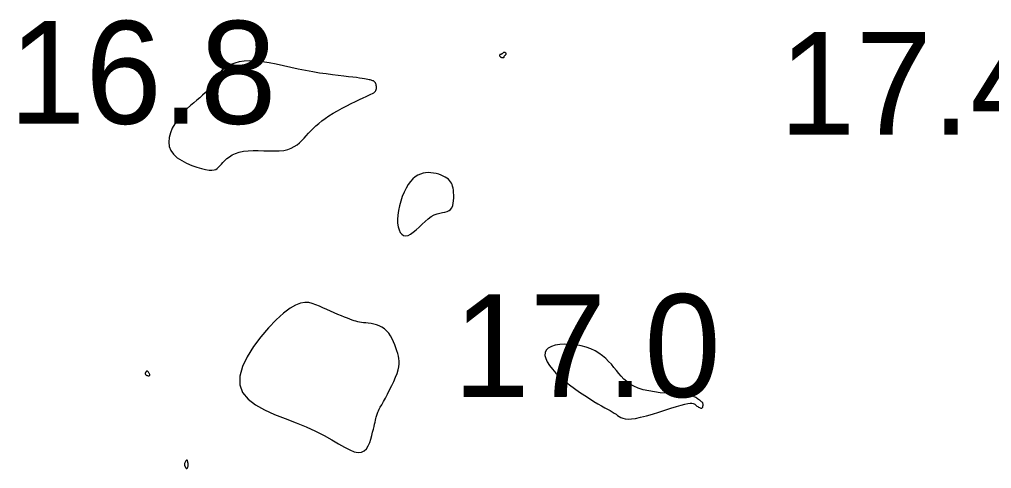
# Model space of a CAD drawing. Extents: x 3040093 to 3056816, y 408076 to 509144.
# Drawn here: x 3046468.6 to 3046515.9, y 435073.88 to 435095.72 of the extents above; entities that cross this region are included whole.
import ezdxf

# ---------------------------------------------------------------- set-up
doc = ezdxf.new("R2010")
doc.units = 0
doc.layers.add('V-CHAN-CONT-EL17', color=7, linetype='Continuous')
doc.layers.add('V-TOPO-SOUN-0610', color=7, linetype='Continuous')

msp = doc.modelspace()

# ---------------------------------------------------------------- linework, layer by layer
at = {"layer": 'V-CHAN-CONT-EL17'}
for points in [[(3046491.987, 435093.923), (3046491.997, 435093.914), (3046492.009, 435093.907), (3046492.021, 435093.9), (3046492.033, 435093.893), (3046492.045, 435093.888), (3046492.056, 435093.883), (3046492.066, 435093.88), (3046492.075, 435093.876), (3046492.082, 435093.874), (3046492.088, 435093.872), (3046492.093, 435093.87), (3046492.098, 435093.869), (3046492.102, 435093.869), (3046492.107, 435093.868), (3046492.112, 435093.868), (3046492.118, 435093.868), (3046492.125, 435093.869), (3046492.132, 435093.869), (3046492.14, 435093.87), (3046492.147, 435093.871), (3046492.154, 435093.872), (3046492.161, 435093.874), (3046492.167, 435093.876), (3046492.173, 435093.878), (3046492.177, 435093.881), (3046492.182, 435093.884), (3046492.185, 435093.887), (3046492.188, 435093.891), (3046492.19, 435093.896), (3046492.191, 435093.9), (3046492.192, 435093.906), (3046492.192, 435093.912), (3046492.192, 435093.919), (3046492.192, 435093.926), (3046492.193, 435093.933), (3046492.195, 435093.941), (3046492.199, 435093.95), (3046492.205, 435093.959), (3046492.213, 435093.968), (3046492.224, 435093.978), (3046492.237, 435093.988), (3046492.25, 435093.998), (3046492.263, 435094.009), (3046492.275, 435094.02), (3046492.285, 435094.032), (3046492.291, 435094.044), (3046492.293, 435094.056), (3046492.289, 435094.068), (3046492.281, 435094.08), (3046492.269, 435094.091), (3046492.254, 435094.101), (3046492.236, 435094.109), (3046492.218, 435094.114), (3046492.199, 435094.117), (3046492.181, 435094.116), (3046492.164, 435094.112), (3046492.148, 435094.105), (3046492.134, 435094.095), (3046492.12, 435094.084), (3046492.107, 435094.072), (3046492.094, 435094.06), (3046492.082, 435094.05), (3046492.069, 435094.041), (3046492.057, 435094.034), (3046492.044, 435094.03), (3046492.032, 435094.027), (3046492.02, 435094.024), (3046492.009, 435094.022), (3046491.999, 435094.02), (3046491.99, 435094.017), (3046491.982, 435094.012), (3046491.975, 435094.006), (3046491.971, 435093.997), (3046491.967, 435093.988), (3046491.966, 435093.977), (3046491.966, 435093.966), (3046491.968, 435093.955), (3046491.973, 435093.943), (3046491.979, 435093.933)], [(3046481.654, 435089.399), (3046481.825, 435089.46), (3046481.976, 435089.537), (3046482.11, 435089.627), (3046482.232, 435089.727), (3046482.346, 435089.836), (3046482.454, 435089.95), (3046482.56, 435090.067), (3046482.668, 435090.186), (3046482.78, 435090.305), (3046482.898, 435090.424), (3046483.026, 435090.544), (3046483.163, 435090.666), (3046483.314, 435090.788), (3046483.48, 435090.91), (3046483.663, 435091.034), (3046483.865, 435091.159), (3046484.08, 435091.282), (3046484.303, 435091.403), (3046484.527, 435091.52), (3046484.748, 435091.631), (3046484.959, 435091.733), (3046485.155, 435091.826), (3046485.328, 435091.908), (3046485.476, 435091.976), (3046485.598, 435092.034), (3046485.699, 435092.083), (3046485.779, 435092.125), (3046485.841, 435092.163), (3046485.888, 435092.199), (3046485.923, 435092.235), (3046485.948, 435092.274), (3046485.964, 435092.318), (3046485.974, 435092.364), (3046485.977, 435092.413), (3046485.975, 435092.463), (3046485.968, 435092.511), (3046485.956, 435092.557), (3046485.941, 435092.6), (3046485.923, 435092.637), (3046485.903, 435092.668), (3046485.881, 435092.693), (3046485.855, 435092.714), (3046485.826, 435092.731), (3046485.792, 435092.745), (3046485.755, 435092.758), (3046485.713, 435092.769), (3046485.666, 435092.781), (3046485.613, 435092.793), (3046485.551, 435092.807), (3046485.477, 435092.822), (3046485.389, 435092.838), (3046485.282, 435092.855), (3046485.155, 435092.874), (3046485.003, 435092.894), (3046484.824, 435092.916), (3046484.615, 435092.939), (3046484.379, 435092.966), (3046484.118, 435092.996), (3046483.834, 435093.031), (3046483.53, 435093.071), (3046483.21, 435093.119), (3046482.874, 435093.174), (3046482.527, 435093.239), (3046482.171, 435093.312), (3046481.811, 435093.39), (3046481.45, 435093.47), (3046481.094, 435093.545), (3046480.747, 435093.612), (3046480.414, 435093.665), (3046480.099, 435093.7), (3046479.807, 435093.713), (3046479.541, 435093.701), (3046479.301, 435093.664), (3046479.086, 435093.606), (3046478.893, 435093.53), (3046478.723, 435093.44), (3046478.572, 435093.338), (3046478.441, 435093.228), (3046478.327, 435093.112), (3046478.228, 435092.994), (3046478.141, 435092.874), (3046478.062, 435092.753), (3046477.987, 435092.631), (3046477.91, 435092.51), (3046477.829, 435092.389), (3046477.739, 435092.269), (3046477.636, 435092.151), (3046477.517, 435092.035), (3046477.383, 435091.918), (3046477.237, 435091.798), (3046477.084, 435091.672), (3046476.925, 435091.538), (3046476.763, 435091.392), (3046476.602, 435091.232), (3046476.444, 435091.056), (3046476.294, 435090.862), (3046476.157, 435090.652), (3046476.039, 435090.433), (3046475.947, 435090.208), (3046475.888, 435089.983), (3046475.868, 435089.761), (3046475.893, 435089.548), (3046475.971, 435089.348), (3046476.105, 435089.166), (3046476.285, 435089.001), (3046476.5, 435088.856), (3046476.737, 435088.729), (3046476.983, 435088.622), (3046477.228, 435088.535), (3046477.457, 435088.468), (3046477.66, 435088.422), (3046477.828, 435088.397), (3046477.962, 435088.391), (3046478.07, 435088.404), (3046478.157, 435088.433), (3046478.23, 435088.476), (3046478.295, 435088.533), (3046478.359, 435088.602), (3046478.427, 435088.682), (3046478.505, 435088.769), (3046478.595, 435088.862), (3046478.699, 435088.956), (3046478.82, 435089.048), (3046478.958, 435089.133), (3046479.116, 435089.208), (3046479.295, 435089.27), (3046479.498, 435089.314), (3046479.724, 435089.339), (3046479.968, 435089.347), (3046480.225, 435089.345), (3046480.487, 435089.337), (3046480.748, 435089.329), (3046481.002, 435089.326), (3046481.241, 435089.334), (3046481.46, 435089.357)], [(3046487.632, 435085.276), (3046487.763, 435085.37), (3046487.901, 435085.489), (3046488.045, 435085.624), (3046488.191, 435085.765), (3046488.341, 435085.904), (3046488.49, 435086.03), (3046488.639, 435086.135), (3046488.785, 435086.213), (3046488.927, 435086.267), (3046489.063, 435086.305), (3046489.19, 435086.332), (3046489.308, 435086.358), (3046489.413, 435086.387), (3046489.505, 435086.427), (3046489.581, 435086.485), (3046489.64, 435086.566), (3046489.683, 435086.667), (3046489.712, 435086.783), (3046489.729, 435086.909), (3046489.736, 435087.04), (3046489.735, 435087.172), (3046489.727, 435087.299), (3046489.715, 435087.417), (3046489.699, 435087.522), (3046489.68, 435087.614), (3046489.655, 435087.695), (3046489.623, 435087.768), (3046489.583, 435087.833), (3046489.534, 435087.892), (3046489.475, 435087.948), (3046489.403, 435088.001), (3046489.319, 435088.054), (3046489.222, 435088.104), (3046489.116, 435088.151), (3046489.002, 435088.193), (3046488.881, 435088.227), (3046488.756, 435088.254), (3046488.627, 435088.27), (3046488.497, 435088.275), (3046488.367, 435088.266), (3046488.239, 435088.243), (3046488.111, 435088.203), (3046487.986, 435088.144), (3046487.864, 435088.066), (3046487.745, 435087.965), (3046487.631, 435087.841), (3046487.521, 435087.692), (3046487.417, 435087.517), (3046487.32, 435087.32), (3046487.232, 435087.108), (3046487.155, 435086.885), (3046487.091, 435086.657), (3046487.043, 435086.43), (3046487.01, 435086.209), (3046486.997, 435086), (3046487.003, 435085.808), (3046487.028, 435085.636), (3046487.072, 435085.487), (3046487.132, 435085.366), (3046487.207, 435085.275), (3046487.295, 435085.218), (3046487.397, 435085.197), (3046487.51, 435085.216)], [(3046479.464, 435077.579), (3046479.727, 435077.26), (3046480.091, 435076.982), (3046480.53, 435076.736), (3046481.021, 435076.515), (3046481.539, 435076.308), (3046482.06, 435076.108), (3046482.558, 435075.905), (3046483.015, 435075.695), (3046483.427, 435075.482), (3046483.797, 435075.276), (3046484.127, 435075.085), (3046484.418, 435074.919), (3046484.673, 435074.786), (3046484.894, 435074.695), (3046485.083, 435074.655), (3046485.242, 435074.672), (3046485.375, 435074.739), (3046485.484, 435074.846), (3046485.573, 435074.984), (3046485.644, 435075.143), (3046485.702, 435075.313), (3046485.749, 435075.485), (3046485.789, 435075.649), (3046485.825, 435075.796), (3046485.857, 435075.927), (3046485.885, 435076.042), (3046485.91, 435076.143), (3046485.931, 435076.231), (3046485.95, 435076.307), (3046485.967, 435076.372), (3046485.981, 435076.428), (3046485.993, 435076.477), (3046486.006, 435076.522), (3046486.022, 435076.568), (3046486.043, 435076.62), (3046486.072, 435076.683), (3046486.11, 435076.762), (3046486.162, 435076.86), (3046486.228, 435076.984), (3046486.311, 435077.135), (3046486.407, 435077.31), (3046486.51, 435077.502), (3046486.617, 435077.705), (3046486.722, 435077.913), (3046486.821, 435078.12), (3046486.908, 435078.32), (3046486.98, 435078.506), (3046487.032, 435078.675), (3046487.065, 435078.828), (3046487.081, 435078.968), (3046487.082, 435079.099), (3046487.069, 435079.226), (3046487.045, 435079.351), (3046487.012, 435079.478), (3046486.97, 435079.61), (3046486.922, 435079.75), (3046486.868, 435079.896), (3046486.806, 435080.044), (3046486.736, 435080.19), (3046486.657, 435080.33), (3046486.569, 435080.46), (3046486.471, 435080.578), (3046486.361, 435080.678), (3046486.241, 435080.759), (3046486.113, 435080.822), (3046485.979, 435080.87), (3046485.844, 435080.905), (3046485.709, 435080.931), (3046485.578, 435080.949), (3046485.454, 435080.963), (3046485.34, 435080.975), (3046485.239, 435080.988), (3046485.147, 435081.003), (3046485.06, 435081.021), (3046484.974, 435081.043), (3046484.885, 435081.07), (3046484.789, 435081.103), (3046484.683, 435081.142), (3046484.561, 435081.189), (3046484.421, 435081.245), (3046484.266, 435081.308), (3046484.098, 435081.377), (3046483.921, 435081.452), (3046483.739, 435081.529), (3046483.555, 435081.609), (3046483.373, 435081.69), (3046483.195, 435081.771), (3046483.023, 435081.849), (3046482.853, 435081.914), (3046482.677, 435081.955), (3046482.487, 435081.963), (3046482.278, 435081.926), (3046482.041, 435081.833), (3046481.769, 435081.673), (3046481.456, 435081.436), (3046481.1, 435081.116), (3046480.72, 435080.726), (3046480.341, 435080.285), (3046479.988, 435079.81), (3046479.685, 435079.321), (3046479.457, 435078.835), (3046479.329, 435078.372), (3046479.326, 435077.948)], [(3046494.908, 435078.333), (3046495.13, 435078.142), (3046495.367, 435077.954), (3046495.613, 435077.771), (3046495.861, 435077.596), (3046496.106, 435077.432), (3046496.339, 435077.281), (3046496.557, 435077.145), (3046496.752, 435077.028), (3046496.926, 435076.927), (3046497.081, 435076.839), (3046497.218, 435076.762), (3046497.34, 435076.695), (3046497.448, 435076.634), (3046497.545, 435076.576), (3046497.632, 435076.52), (3046497.711, 435076.464), (3046497.79, 435076.41), (3046497.873, 435076.361), (3046497.967, 435076.322), (3046498.079, 435076.295), (3046498.215, 435076.283), (3046498.382, 435076.29), (3046498.586, 435076.319), (3046498.83, 435076.372), (3046499.106, 435076.444), (3046499.402, 435076.53), (3046499.708, 435076.625), (3046500.012, 435076.721), (3046500.303, 435076.814), (3046500.569, 435076.898), (3046500.799, 435076.966), (3046500.985, 435077.015), (3046501.13, 435077.045), (3046501.24, 435077.059), (3046501.323, 435077.06), (3046501.383, 435077.05), (3046501.428, 435077.031), (3046501.464, 435077.006), (3046501.497, 435076.978), (3046501.533, 435076.948), (3046501.571, 435076.918), (3046501.61, 435076.89), (3046501.65, 435076.864), (3046501.688, 435076.843), (3046501.725, 435076.826), (3046501.758, 435076.815), (3046501.786, 435076.813), (3046501.81, 435076.818), (3046501.828, 435076.831), (3046501.842, 435076.85), (3046501.852, 435076.872), (3046501.859, 435076.898), (3046501.863, 435076.925), (3046501.866, 435076.951), (3046501.867, 435076.976), (3046501.867, 435076.998), (3046501.866, 435077.018), (3046501.863, 435077.036), (3046501.857, 435077.053), (3046501.848, 435077.07), (3046501.834, 435077.088), (3046501.815, 435077.108), (3046501.791, 435077.13), (3046501.761, 435077.155), (3046501.725, 435077.183), (3046501.686, 435077.212), (3046501.644, 435077.242), (3046501.601, 435077.271), (3046501.557, 435077.301), (3046501.515, 435077.328), (3046501.475, 435077.353), (3046501.437, 435077.375), (3046501.396, 435077.394), (3046501.348, 435077.411), (3046501.286, 435077.426), (3046501.206, 435077.44), (3046501.1, 435077.454), (3046500.963, 435077.467), (3046500.791, 435077.481), (3046500.579, 435077.497), (3046500.335, 435077.515), (3046500.068, 435077.538), (3046499.787, 435077.568), (3046499.501, 435077.606), (3046499.221, 435077.655), (3046498.955, 435077.716), (3046498.713, 435077.792), (3046498.501, 435077.883), (3046498.317, 435077.988), (3046498.157, 435078.106), (3046498.015, 435078.233), (3046497.886, 435078.368), (3046497.766, 435078.51), (3046497.649, 435078.655), (3046497.53, 435078.802), (3046497.406, 435078.949), (3046497.272, 435079.094), (3046497.129, 435079.234), (3046496.972, 435079.367), (3046496.801, 435079.49), (3046496.614, 435079.602), (3046496.408, 435079.701), (3046496.181, 435079.783), (3046495.934, 435079.847), (3046495.673, 435079.892), (3046495.408, 435079.918), (3046495.147, 435079.925), (3046494.901, 435079.91), (3046494.678, 435079.875), (3046494.487, 435079.819), (3046494.337, 435079.741), (3046494.236, 435079.641), (3046494.183, 435079.522), (3046494.175, 435079.385), (3046494.208, 435079.233), (3046494.281, 435079.068), (3046494.391, 435078.894), (3046494.533, 435078.711), (3046494.707, 435078.523)], [(3046474.949, 435078.432), (3046474.945, 435078.455), (3046474.935, 435078.481), (3046474.921, 435078.508), (3046474.903, 435078.535), (3046474.883, 435078.56), (3046474.862, 435078.582), (3046474.843, 435078.599), (3046474.826, 435078.61), (3046474.81, 435078.614), (3046474.797, 435078.614), (3046474.785, 435078.609), (3046474.774, 435078.601), (3046474.765, 435078.59), (3046474.756, 435078.577), (3046474.748, 435078.562), (3046474.74, 435078.547), (3046474.732, 435078.531), (3046474.727, 435078.515), (3046474.724, 435078.499), (3046474.725, 435078.483), (3046474.73, 435078.467), (3046474.739, 435078.452), (3046474.755, 435078.438), (3046474.776, 435078.425), (3046474.802, 435078.413), (3046474.831, 435078.404), (3046474.86, 435078.397), (3046474.888, 435078.394), (3046474.913, 435078.396), (3046474.932, 435078.402), (3046474.945, 435078.414)], [(3046476.679, 435073.94), (3046476.686, 435073.926), (3046476.693, 435073.913), (3046476.7, 435073.902), (3046476.707, 435073.893), (3046476.715, 435073.886), (3046476.723, 435073.881), (3046476.732, 435073.879), (3046476.742, 435073.88), (3046476.753, 435073.884), (3046476.764, 435073.892), (3046476.774, 435073.904), (3046476.784, 435073.92), (3046476.793, 435073.941), (3046476.8, 435073.968), (3046476.805, 435074), (3046476.807, 435074.038), (3046476.807, 435074.08), (3046476.805, 435074.123), (3046476.8, 435074.166), (3046476.793, 435074.205), (3046476.784, 435074.239), (3046476.773, 435074.266), (3046476.759, 435074.282), (3046476.743, 435074.287), (3046476.726, 435074.282), (3046476.709, 435074.268), (3046476.691, 435074.247), (3046476.675, 435074.221), (3046476.661, 435074.192), (3046476.649, 435074.162), (3046476.64, 435074.132), (3046476.636, 435074.103), (3046476.635, 435074.077), (3046476.637, 435074.053), (3046476.642, 435074.031), (3046476.648, 435074.01), (3046476.655, 435073.99), (3046476.663, 435073.973), (3046476.671, 435073.956)]]:
    msp.add_lwpolyline(points, close=True, dxfattribs=at)

# ---------------------------------------------------------------- texts
at = {"layer": 'V-TOPO-SOUN-0610'}
for s, p in [('16.8 ', (3046468.093, 435090.65)), ('17.4 ', (3046505.563, 435090.12)), ('17.0 ', (3046489.713, 435077.36))]:
    msp.add_text(s, height=5, dxfattribs=at).set_placement(p)

doc.saveas('drawing.dxf')
